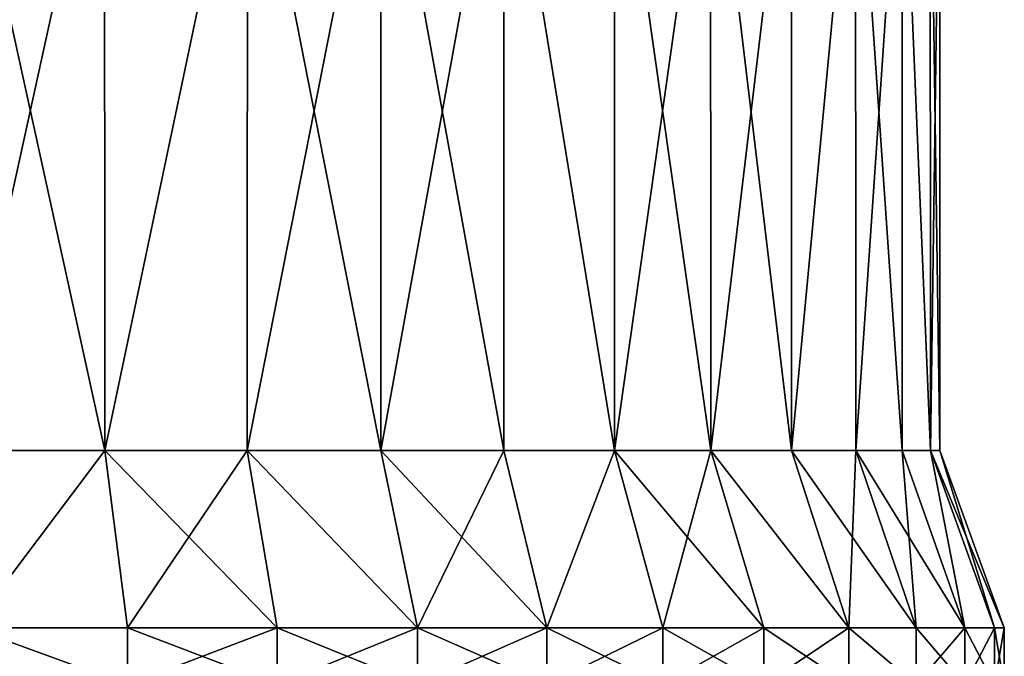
# Model space of a CAD drawing. Header units: metres. Extents: x -150 to 310, y -128 to 84.
# Tile 230 of 465: x 79.53 to 87.5, y 28.93 to 34.09. Entities that reach past the tile are written whole.
import ezdxf

# ---------------------------------------------------------------- set-up
doc = ezdxf.new("R2010")
doc.units = ezdxf.units.M
doc.layers.add('solid_26009703_SW0001', color=7, linetype='CONTINUOUS')
doc.layers.add('solid_26009703_SW0001_01', color=7, linetype='CONTINUOUS')

msp = doc.modelspace()

# ---------------------------------------------------------------- linework, layer by layer
at = {"layer": 'solid_26009703_SW0001'}
for points in [[(80.213852, 36.099998, -9.796956), (80.215408, 30.6, -9.796618), (79.007339, 30.6, -10.173064)], [(79.008423, 36.099998, -10.1724), (80.213852, 36.099998, -9.796956), (79.007339, 30.6, -10.173064)], [(79.007339, 30.6, -10.173064), (80.215408, 30.6, -9.796618), (79.132523, 29.164444, -10.680348)], [(80.215408, 30.6, 9.796618), (79.007339, 30.6, 10.173064), (79.132523, 29.164444, 10.680348)], [(80.215408, 30.6, -9.796618), (80.400734, 29.164444, -10.285148), (79.132523, 29.164444, -10.680348)], [(80.40065, 28.700001, -10.285179), (79.132469, 28.700001, -10.68036), (79.132523, 29.164444, -10.680348)], [(79.132469, 28.700001, 10.68036), (80.40065, 28.700001, 10.285179), (79.132523, 29.164444, 10.680348)], [(80.40065, 28.700001, 10.285179), (80.400734, 29.164444, 10.285148), (79.132523, 29.164444, 10.680348)]]:
    msp.add_3dface(points, dxfattribs=at)
at = {"layer": 'solid_26009703_SW0001_01'}
for points in [[(79.008423, 36.099998, 10.1724), (79.007339, 30.6, 10.173064), (80.215408, 30.6, 9.796618)], [(80.213852, 36.099998, 9.796956), (79.008423, 36.099998, 10.1724), (80.215408, 30.6, 9.796618)], [(80.213852, 36.099998, -9.796956), (81.370415, 36.099998, -9.276491), (80.215408, 30.6, -9.796618)], [(81.370415, 36.099998, 9.276491), (80.213852, 36.099998, 9.796956), (80.215408, 30.6, 9.796618)], [(81.370415, 36.099998, -9.276491), (81.369225, 30.6, -9.277318), (80.215408, 30.6, -9.796618)], [(81.370415, 36.099998, 9.276491), (80.215408, 30.6, 9.796618), (81.369225, 30.6, 9.277318)], [(82.450935, 36.099998, -8.622966), (82.451904, 30.6, -8.622808), (81.369225, 30.6, -9.277318)], [(81.370415, 36.099998, -9.276491), (82.450935, 36.099998, -8.622966), (81.369225, 30.6, -9.277318)], [(81.370415, 36.099998, 9.276491), (81.369225, 30.6, 9.277318), (82.451904, 30.6, 8.622808)], [(82.450935, 36.099998, 8.622966), (81.370415, 36.099998, 9.276491), (82.451904, 30.6, 8.622808)], [(82.450935, 36.099998, -8.622966), (83.448273, 36.099998, -7.842151), (82.451904, 30.6, -8.622808)], [(82.450935, 36.099998, 8.622966), (82.451904, 30.6, 8.622808), (83.447823, 30.6, 7.842559)], [(83.448273, 36.099998, 7.842151), (82.450935, 36.099998, 8.622966), (83.447823, 30.6, 7.842559)], [(83.448273, 36.099998, -7.842151), (83.447823, 30.6, -7.842559), (82.451904, 30.6, -8.622808)], [(83.448273, 36.099998, -7.842151), (84.342476, 30.6, -6.947922), (83.447823, 30.6, -7.842559)], [(83.448273, 36.099998, 7.842151), (83.447823, 30.6, 7.842559), (84.342476, 30.6, 6.947922)], [(83.448273, 36.099998, -7.842151), (84.342377, 36.099998, -6.947329), (84.342476, 30.6, -6.947922)], [(84.342377, 36.099998, 6.947329), (83.448273, 36.099998, 7.842151), (84.342476, 30.6, 6.947922)], [(84.342377, 36.099998, -6.947329), (85.122032, 36.099998, -5.952891), (84.342476, 30.6, -6.947922)], [(84.342377, 36.099998, 6.947329), (84.342476, 30.6, 6.947922), (85.122803, 30.6, 5.951912)], [(85.122032, 36.099998, 5.952891), (84.342377, 36.099998, 6.947329), (85.122803, 30.6, 5.951912)], [(85.122032, 36.099998, -5.952891), (85.122803, 30.6, -5.951912), (84.342476, 30.6, -6.947922)], [(85.122032, 36.099998, -5.952891), (85.777679, 36.099998, -4.86781), (85.122803, 30.6, -5.951912)], [(85.122032, 36.099998, 5.952891), (85.122803, 30.6, 5.951912), (85.777405, 30.6, 4.869058)], [(85.777679, 36.099998, 4.86781), (85.122032, 36.099998, 5.952891), (85.777405, 30.6, 4.869058)], [(85.777679, 36.099998, -4.86781), (85.777405, 30.6, -4.869058), (85.122803, 30.6, -5.951912)], [(86.295845, 36.099998, -3.716635), (86.296646, 30.6, -3.715331), (85.777405, 30.6, -4.869058)], [(85.777679, 36.099998, -4.86781), (86.295845, 36.099998, -3.716635), (85.777405, 30.6, -4.869058)], [(86.295845, 36.099998, 3.716635), (85.777405, 30.6, 4.869058), (86.296646, 30.6, 3.715331)], [(86.295845, 36.099998, 3.716635), (85.777679, 36.099998, 4.86781), (85.777405, 30.6, 4.869058)], [(86.295845, 36.099998, -3.716635), (86.673264, 36.099998, -2.505994), (86.296646, 30.6, -3.715331)], [(86.295845, 36.099998, 3.716635), (86.296646, 30.6, 3.715331), (86.673027, 30.6, 2.507495)], [(86.673264, 36.099998, 2.505994), (86.295845, 36.099998, 3.716635), (86.673027, 30.6, 2.507495)], [(86.673264, 36.099998, -2.505994), (86.673027, 30.6, -2.507495), (86.296646, 30.6, -3.715331)], [(86.673264, 36.099998, -2.505994), (86.9011, 30.6, -1.262992), (86.673027, 30.6, -2.507495)], [(86.673264, 36.099998, 2.505994), (86.673027, 30.6, 2.507495), (86.9011, 30.6, 1.262992)], [(86.673264, 36.099998, -2.505994), (86.90007, 36.099998, -1.268385), (86.9011, 30.6, -1.262992)], [(86.90007, 36.099998, 1.268385), (86.673264, 36.099998, 2.505994), (86.9011, 30.6, 1.262992)], [(86.90007, 36.099998, 1.268385), (86.977501, 30.6), (86.977501, 36.099998)], [(86.90007, 36.099998, 1.268385), (86.9011, 30.6, 1.262992), (86.977501, 30.6)], [(86.90007, 36.099998, -1.268385), (86.977501, 36.099998), (86.9011, 30.6, -1.262992)], [(86.977501, 36.099998), (86.977501, 30.6), (86.9011, 30.6, -1.262992)], [(80.215408, 30.6, 9.796618), (79.132523, 29.164444, 10.680348), (80.400734, 29.164444, 10.285148)], [(80.215408, 30.6, -9.796618), (81.369225, 30.6, -9.277318), (80.400734, 29.164444, -10.285148)], [(80.215408, 30.6, 9.796618), (80.400734, 29.164444, 10.285148), (81.611893, 29.164444, 9.740047)], [(81.369225, 30.6, 9.277318), (80.215408, 30.6, 9.796618), (81.611893, 29.164444, 9.740047)], [(81.369225, 30.6, -9.277318), (81.611893, 29.164444, -9.740047), (80.400734, 29.164444, -10.285148)], [(81.369225, 30.6, -9.277318), (82.748688, 29.164444, -9.052838), (81.611893, 29.164444, -9.740047)], [(81.369225, 30.6, -9.277318), (82.451904, 30.6, -8.622808), (82.748688, 29.164444, -9.052838)], [(81.369225, 30.6, 9.277318), (81.611893, 29.164444, 9.740047), (82.748688, 29.164444, 9.052838)], [(82.451904, 30.6, 8.622808), (81.369225, 30.6, 9.277318), (82.748688, 29.164444, 9.052838)], [(82.451904, 30.6, -8.622808), (83.447823, 30.6, -7.842559), (82.748688, 29.164444, -9.052838)], [(82.451904, 30.6, 8.622808), (82.748688, 29.164444, 9.052838), (83.794426, 29.164444, 8.233554)], [(83.447823, 30.6, 7.842559), (82.451904, 30.6, 8.622808), (83.794426, 29.164444, 8.233554)], [(83.447823, 30.6, -7.842559), (83.794426, 29.164444, -8.233554), (82.748688, 29.164444, -9.052838)], [(83.447823, 30.6, -7.842559), (84.342476, 30.6, -6.947922), (83.794426, 29.164444, -8.233554)], [(84.342476, 30.6, 6.947922), (83.447823, 30.6, 7.842559), (83.794426, 29.164444, 8.233554)], [(84.342476, 30.6, -6.947922), (84.733627, 29.164444, -7.294337), (83.794426, 29.164444, -8.233554)], [(84.342476, 30.6, 6.947922), (83.794426, 29.164444, 8.233554), (84.733627, 29.164444, 7.294337)], [(84.342476, 30.6, -6.947922), (85.122803, 30.6, -5.951912), (84.733627, 29.164444, -7.294337)], [(84.342476, 30.6, 6.947922), (84.733627, 29.164444, 7.294337), (85.552795, 29.164444, 6.248756)], [(85.122803, 30.6, 5.951912), (84.342476, 30.6, 6.947922), (85.552795, 29.164444, 6.248756)], [(85.122803, 30.6, -5.951912), (85.552795, 29.164444, -6.248756), (84.733627, 29.164444, -7.294337)], [(85.122803, 30.6, -5.951912), (86.240028, 29.164444, -5.111927), (85.552795, 29.164444, -6.248756)], [(85.122803, 30.6, -5.951912), (85.777405, 30.6, -4.869058), (86.240028, 29.164444, -5.111927)], [(85.122803, 30.6, 5.951912), (85.552795, 29.164444, 6.248756), (86.240028, 29.164444, 5.111927)], [(85.777405, 30.6, 4.869058), (85.122803, 30.6, 5.951912), (86.240028, 29.164444, 5.111927)], [(85.777405, 30.6, -4.869058), (86.296646, 30.6, -3.715331), (86.240028, 29.164444, -5.111927)], [(85.777405, 30.6, 4.869058), (86.240028, 29.164444, 5.111927), (86.785194, 29.164444, 3.900604)], [(86.296646, 30.6, 3.715331), (85.777405, 30.6, 4.869058), (86.785194, 29.164444, 3.900604)], [(86.296646, 30.6, -3.715331), (86.785194, 29.164444, -3.900604), (86.240028, 29.164444, -5.111927)], [(86.296646, 30.6, -3.715331), (86.673027, 30.6, -2.507495), (86.785194, 29.164444, -3.900604)], [(86.296646, 30.6, 3.715331), (86.785194, 29.164444, 3.900604), (87.180359, 29.164444, 2.632482)], [(86.673027, 30.6, 2.507495), (86.296646, 30.6, 3.715331), (87.180359, 29.164444, 2.632482)], [(86.673027, 30.6, -2.507495), (87.180359, 29.164444, -2.632482), (86.785194, 29.164444, -3.900604)], [(86.673027, 30.6, -2.507495), (86.9011, 30.6, -1.262992), (87.180359, 29.164444, -2.632482)], [(86.9011, 30.6, 1.262992), (86.673027, 30.6, 2.507495), (87.180359, 29.164444, 2.632482)], [(86.9011, 30.6, 1.262992), (87.419792, 29.164444, 1.325927), (87.5, 29.164444)], [(86.9011, 30.6, 1.262992), (87.5, 29.164444), (86.977501, 30.6)], [(86.9011, 30.6, -1.262992), (87.419792, 29.164444, -1.325927), (87.180359, 29.164444, -2.632482)], [(86.9011, 30.6, -1.262992), (86.977501, 30.6), (87.419792, 29.164444, -1.325927)], [(86.9011, 30.6, 1.262992), (87.180359, 29.164444, 2.632482), (87.419792, 29.164444, 1.325927)], [(86.977501, 30.6), (87.5, 29.164444), (87.419792, 29.164444, -1.325927)], [(80.40065, 28.700001, -10.285179), (79.132523, 29.164444, -10.680348), (80.400734, 29.164444, -10.285148)], [(80.40065, 28.700001, -10.285179), (80.400734, 29.164444, -10.285148), (81.611893, 29.164444, -9.740047)], [(81.611954, 28.700001, -9.740017), (80.40065, 28.700001, -10.285179), (81.611893, 29.164444, -9.740047)], [(80.40065, 28.700001, 10.285179), (81.611954, 28.700001, 9.740017), (80.400734, 29.164444, 10.285148)], [(81.611954, 28.700001, 9.740017), (81.611893, 29.164444, 9.740047), (80.400734, 29.164444, 10.285148)], [(81.611954, 28.700001, -9.740017), (81.611893, 29.164444, -9.740047), (82.748688, 29.164444, -9.052838)], [(82.748711, 28.700001, 9.052823), (82.748688, 29.164444, 9.052838), (81.611893, 29.164444, 9.740047)], [(81.611954, 28.700001, 9.740017), (82.748711, 28.700001, 9.052823), (81.611893, 29.164444, 9.740047)], [(82.748711, 28.700001, -9.052823), (81.611954, 28.700001, -9.740017), (82.748688, 29.164444, -9.052838)], [(82.748711, 28.700001, -9.052823), (82.748688, 29.164444, -9.052838), (83.794426, 29.164444, -8.233554)], [(83.79435, 28.700001, 8.233619), (83.794426, 29.164444, 8.233554), (82.748688, 29.164444, 9.052838)], [(82.748711, 28.700001, 9.052823), (83.79435, 28.700001, 8.233619), (82.748688, 29.164444, 9.052838)], [(83.79435, 28.700001, -8.233619), (82.748711, 28.700001, -9.052823), (83.794426, 29.164444, -8.233554)], [(83.79435, 28.700001, -8.233619), (83.794426, 29.164444, -8.233554), (84.733627, 29.164444, -7.294337)], [(84.73362, 28.700001, -7.29435), (83.79435, 28.700001, -8.233619), (84.733627, 29.164444, -7.294337)], [(83.79435, 28.700001, 8.233619), (84.73362, 28.700001, 7.29435), (83.794426, 29.164444, 8.233554)], [(84.73362, 28.700001, 7.29435), (84.733627, 29.164444, 7.294337), (83.794426, 29.164444, 8.233554)], [(84.73362, 28.700001, -7.29435), (84.733627, 29.164444, -7.294337), (85.552795, 29.164444, -6.248756)], [(85.552818, 28.700001, -6.248713), (84.73362, 28.700001, -7.29435), (85.552795, 29.164444, -6.248756)], [(84.73362, 28.700001, 7.29435), (85.552818, 28.700001, 6.248713), (84.733627, 29.164444, 7.294337)], [(85.552818, 28.700001, 6.248713), (85.552795, 29.164444, 6.248756), (84.733627, 29.164444, 7.294337)], [(85.552818, 28.700001, -6.248713), (85.552795, 29.164444, -6.248756), (86.240028, 29.164444, -5.111927)], [(86.240013, 28.700001, 5.111957), (86.240028, 29.164444, 5.111927), (85.552795, 29.164444, 6.248756)], [(85.552818, 28.700001, 6.248713), (86.240013, 28.700001, 5.111957), (85.552795, 29.164444, 6.248756)], [(86.240013, 28.700001, -5.111957), (85.552818, 28.700001, -6.248713), (86.240028, 29.164444, -5.111927)], [(86.785179, 28.700001, -3.900656), (86.240013, 28.700001, -5.111957), (86.240028, 29.164444, -5.111927)], [(86.240013, 28.700001, 5.111957), (86.785179, 28.700001, 3.900656), (86.240028, 29.164444, 5.111927)], [(86.785179, 28.700001, -3.900656), (86.240028, 29.164444, -5.111927), (86.785194, 29.164444, -3.900604)], [(86.785179, 28.700001, 3.900656), (86.785194, 29.164444, 3.900604), (86.240028, 29.164444, 5.111927)], [(86.785179, 28.700001, -3.900656), (86.785194, 29.164444, -3.900604), (87.180359, 29.164444, -2.632482)], [(87.180359, 28.700001, -2.632471), (86.785179, 28.700001, -3.900656), (87.180359, 29.164444, -2.632482)], [(86.785179, 28.700001, 3.900656), (87.180359, 28.700001, 2.632471), (86.785194, 29.164444, 3.900604)], [(87.180359, 28.700001, 2.632471), (87.180359, 29.164444, 2.632482), (86.785194, 29.164444, 3.900604)], [(87.180359, 28.700001, -2.632471), (87.180359, 29.164444, -2.632482), (87.419792, 29.164444, -1.325927)], [(87.4198, 28.700001, -1.325902), (87.180359, 28.700001, -2.632471), (87.419792, 29.164444, -1.325927)], [(87.4198, 28.700001, 1.325902), (87.419792, 29.164444, 1.325927), (87.180359, 29.164444, 2.632482)], [(87.180359, 28.700001, 2.632471), (87.4198, 28.700001, 1.325902), (87.180359, 29.164444, 2.632482)], [(87.419792, 29.164444, 1.325927), (87.5, 28.700001), (87.5, 29.164444)], [(87.4198, 28.700001, 1.325902), (87.5, 28.700001), (87.419792, 29.164444, 1.325927)], [(87.4198, 28.700001, -1.325902), (87.419792, 29.164444, -1.325927), (87.5, 29.164444)], [(87.4198, 28.700001, -1.325902), (87.5, 29.164444), (87.5, 28.700001)]]:
    msp.add_3dface(points, dxfattribs=at)

doc.saveas('drawing.dxf')
